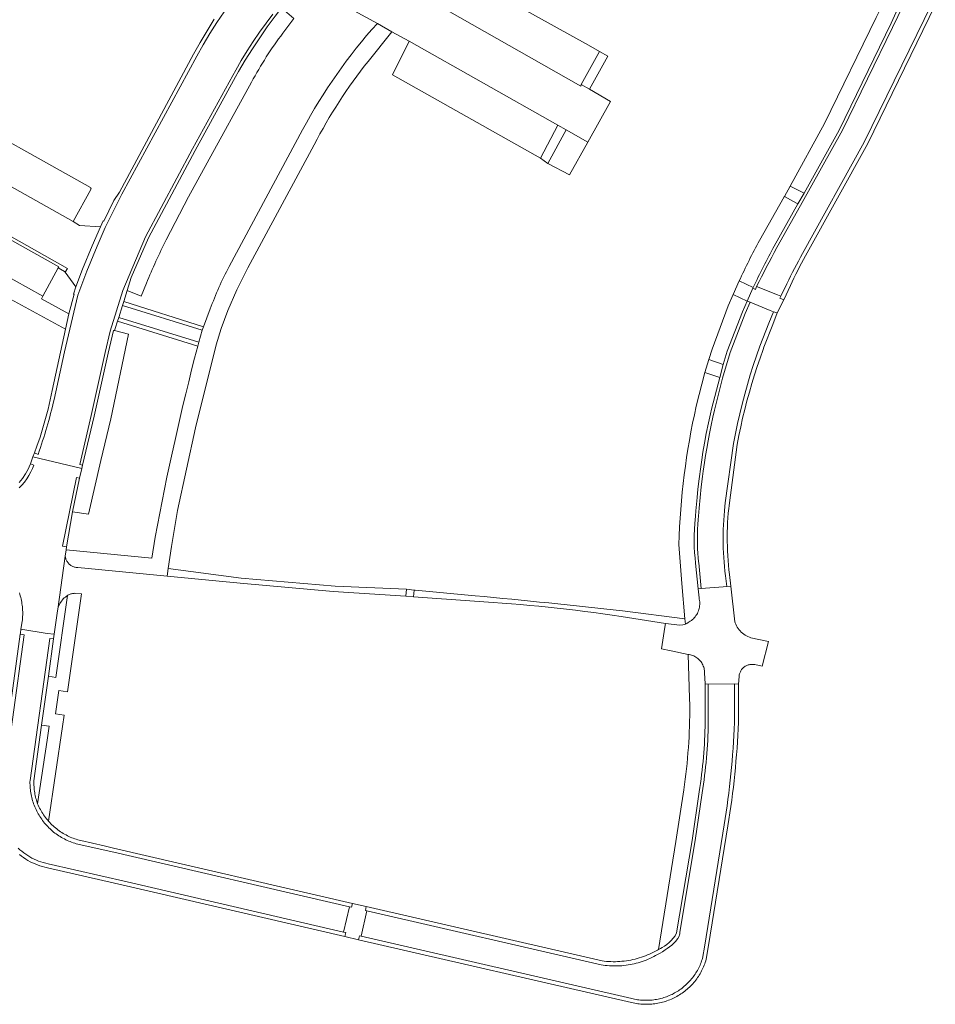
# Model space of a CAD drawing. Extents: x 152825 to 164088, y 457113 to 463005.
# Tile 342 of 364: x 162088 to 162209, y 460589 to 460719. Entities that reach past the tile are written whole.
import ezdxf

# ---------------------------------------------------------------- set-up
doc = ezdxf.new("R2010")
doc.units = 0
doc.header["$LTSCALE"] = 0.5
for name, color, linetype, lineweight in [('B-PV-VH-HALFVERHARDING_GRASBETONSTEEN-GV', 251, 'CONTINUOUS', 18), ('B-PV-VH-ONVERHARD-GV', 251, 'CONTINUOUS', 18), ('B-PV-VH-ONVERHARD_ZAND-GV', 251, 'CONTINUOUS', 18), ('B-PV-VH-OPENVERHARDING_BETONSTRAATSTEEN-GV', 251, 'CONTINUOUS', 18), ('B-PV-VH-OPENVERHARDING_STRAATBAKSTEEN-GV', 251, 'CONTINUOUS', 18)]:
    doc.layers.add(name, color=color, linetype=linetype, lineweight=lineweight)

msp = doc.modelspace()

# ---------------------------------------------------------------- linework, layer by layer
at = {"layer": 'B-PV-VH-HALFVERHARDING_GRASBETONSTEEN-GV', "flags": 128}
for points in [[(162101.433, 460681.23), (162112.009, 460677.958), (162112.183, 460678.395), (162101.589, 460681.759)], [(162100.753, 460679.135), (162111.401, 460675.824), (162111.548, 460676.363), (162100.94, 460679.663)]]:
    msp.add_lwpolyline(points, close=True, dxfattribs=at)
at = {"layer": 'B-PV-VH-ONVERHARD-GV', "flags": 128}
for points in [[(162163.312, 460709.916), (162165.773, 460714.276), (162164.677, 460714.908), (162162.23, 460710.536)], [(162156.842, 460700.778), (162157.822, 460700.08), (162160.228, 460704.528), (162159.137, 460705.157)], [(162091.603, 460632.078), (162092.608, 460631.927), (162094.158, 460642.785), (162094.004, 460642.683), (162093.857, 460642.571), (162093.717, 460642.45), (162093.585, 460642.321), (162093.461, 460642.184), (162093.346, 460642.039), (162093.241, 460641.888), (162093.145, 460641.73), (162093.059, 460641.566), (162092.984, 460641.397), (162092.919, 460641.224), (162092.869, 460641.048), (162092.848, 460640.971), (162092.813, 460640.727), (162092.387, 460637.669), (162092.291, 460637.035)], [(162089.699, 460618.215), (162089.694, 460618.016), (162089.693, 460617.818), (162089.698, 460617.62), (162089.707, 460617.422), (162089.722, 460617.224), (162089.741, 460617.027), (162089.766, 460616.83), (162089.795, 460616.634), (162089.829, 460616.439), (162089.868, 460616.244), (162089.912, 460616.051), (162089.961, 460615.859), (162090.015, 460615.668), (162090.073, 460615.479), (162090.137, 460615.291), (162090.182, 460615.163), (162091.429, 460623.615), (162091.699, 460625.45), (162090.714, 460625.58)]]:
    msp.add_lwpolyline(points, close=True, dxfattribs=at)
at = {"layer": 'B-PV-VH-ONVERHARD_ZAND-GV', "flags": 128}
msp.add_lwpolyline([(162139.077, 460643.613), (162129.599, 460643.998), (162117.177, 460645.095), (162107.484, 460646.349), (162107.354, 460645.334), (162117.011, 460644.436), (162129.334, 460643.328), (162138.967, 460642.702)], close=True, dxfattribs=at)
for points in [[(162148.171, 460642.743), (162140.24, 460643.482), (162140.092, 460643.496), (162140.013, 460642.614), (162148.108, 460642.022)], [(162167.532, 460640.005), (162173.41, 460639.086), (162175.307, 460638.852), (162175.726, 460638.872), (162176.054, 460638.971)], [(162176.054, 460638.971), (162175.993, 460639.695), (162167.69, 460640.742)]]:
    msp.add_lwpolyline(points, dxfattribs=at)
at = {"layer": 'B-PV-VH-ONVERHARD_ZAND-GV'}
for points in [[(162167.69, 460640.742, 0.0046604), (162148.171, 460642.743)], [(162148.108, 460642.022, -0.0218794), (162167.532, 460640.005)]]:
    msp.add_lwpolyline(points, format="xyb", dxfattribs=at)
at = {"layer": 'B-PV-VH-OPENVERHARDING_BETONSTRAATSTEEN-GV', "flags": 128}
for points in [[(162208.7, 460721.254), (162199.736, 460702.895), (162191.579, 460688.111)], [(162191.984, 460687.809), (162200.239, 460702.733), (162209.172, 460721.061)], [(162203.48, 460718.085), (162204.923, 460721.024)], [(162092.367, 460668.752), (162093.742, 460675.089), (162095.521, 460682.6), (162096.681, 460685.782), (162098.086, 460689.09), (162099.137, 460691.561), (162099.775, 460692.914), (162101.353, 460695.977), (162111.293, 460714.308), (162112.137, 460715.811), (162113.02, 460717.293), (162113.939, 460718.752), (162114.894, 460720.187)], [(162121.377, 460719.882), (162120.476, 460718.691), (162119.606, 460717.478), (162118.767, 460716.243), (162117.959, 460714.988), (162117.182, 460713.713), (162116.438, 460712.418), (162116.067, 460711.743), (162110.722, 460702.028), (162104.483, 460690.346), (162101.476, 460683.203), (162099.793, 460677.821), (162099.122, 460675.014), (162097.28, 460666.647), (162095.771, 460660.166), (162096.143, 460660.079), (162097.66, 460666.544), (162099.534, 460674.925), (162100.228, 460677.931), (162100.353, 460677.902), (162100.448, 460678.19), (162100.753, 460679.135), (162100.94, 460679.663), (162101.433, 460681.23), (162101.589, 460681.759), (162102.067, 460683.237), (162102.575, 460684.947), (162104.888, 460690.192), (162111.047, 460701.804), (162116.407, 460711.551), (162116.805, 460712.252), (162117.704, 460713.772), (162118.641, 460715.269), (162119.615, 460716.742), (162120.626, 460718.191), (162121.673, 460719.613)], [(162203.996, 460720.143), (162203.319, 460718.672), (162196.413, 460704.502), (162191.794, 460696.113), (162190.947, 460694.723), (162187.824, 460689.116)], [(162113.595, 460719.186), (162112.639, 460717.665), (162111.722, 460716.12), (162110.844, 460714.553), (162101.021, 460696.273), (162100.27, 460695.136), (162098.968, 460692.414), (162098.874, 460692.449), (162098.518, 460691.652), (162097.426, 460689.141), (162096.129, 460686.067), (162095.251, 460683.703), (162094.932, 460682.754), (162095.015, 460682.726), (162094.319, 460680.112), (162093.868, 460678.105)], [(162188.166, 460688.915), (162191.311, 460694.477), (162196.872, 460704.482), (162203.48, 460718.085)], [(162185.051, 460683.628), (162184.986, 460683.53), (162185.35, 460683.361), (162185.488, 460683.755)], [(162189.499, 460684.124), (162188.695, 460682.468), (162188.546, 460682.191), (162189.097, 460681.987), (162189.962, 460683.882)], [(162093.868, 460678.105), (162092.118, 460669.98), (162091.853, 460668.725), (162091.559, 460667.477), (162091.235, 460666.236), (162090.882, 460665.003), (162090.499, 460663.778), (162090.088, 460662.564), (162089.767, 460661.684), (162090.239, 460661.491)], [(162087.747, 460657.035), (162088.108, 460657.419), (162088.443, 460657.826), (162088.753, 460658.252), (162089.035, 460658.697), (162089.289, 460659.159), (162089.513, 460659.636), (162089.685, 460660.068), (162089.216, 460660.259), (162089.179, 460660.165), (162088.906, 460659.514), (162088.575, 460658.89), (162088.19, 460658.298), (162087.752, 460657.744)], [(162085.294, 460615.132), (162088.398, 460637.553), (162087.879, 460637.66), (162084.788, 460615.185)], [(162179.083, 460625.905), (162179.078, 460631.033), (162178.678, 460631.045), (162178.665, 460625.963)], [(162182.548, 460625.918), (162182.537, 460631.045), (162179.078, 460631.033), (162179.083, 460625.905)], [(162183.072, 460625.957), (162183.073, 460631.013), (162182.537, 460631.045), (162182.548, 460625.918)], [(162133.748, 460601.548), (162133.628, 460601.029), (162133.824, 460600.983), (162164.869, 460593.817), (162165.142, 460593.774), (162165.416, 460593.737), (162165.691, 460593.707), (162165.966, 460593.683), (162166.242, 460593.667), (162166.519, 460593.658), (162166.795, 460593.656), (162167.072, 460593.66), (162167.348, 460593.672), (162167.624, 460593.69), (162167.9, 460593.716), (162168.174, 460593.748), (162168.448, 460593.788), (162168.721, 460593.834), (162168.992, 460593.887), (162169.262, 460593.946), (162169.53, 460594.013), (162169.797, 460594.086), (162170.062, 460594.166), (162170.325, 460594.253), (162170.585, 460594.346), (162170.843, 460594.446), (162171.098, 460594.552), (162171.351, 460594.664), (162171.601, 460594.783), (162171.847, 460594.908), (162172.091, 460595.039), (162172.331, 460595.176), (162172.684, 460595.37), (162173, 460595.551), (162173.356, 460595.777), (162173.644, 460595.982), (162173.959, 460596.211), (162174.261, 460596.43), (162174.49, 460596.637), (162174.755, 460596.909), (162175.06, 460597.287), (162175.203, 460597.616), (162175.257, 460597.777), (162175.292, 460597.93), (162175.327, 460598.144), (162177.327, 460610.276), (162178.265, 460616.6)], [(162177.882, 460616.725), (162176.926, 460610.294), (162174.849, 460598.055), (162174.678, 460597.652), (162174.418, 460597.322), (162174.166, 460597.043), (162173.873, 460596.761), (162173.58, 460596.514), (162173.269, 460596.296), (162172.955, 460596.095), (162172.727, 460595.967), (162172.489, 460595.836), (162172.35, 460595.755), (162172.094, 460595.613), (162171.834, 460595.477), (162171.571, 460595.349), (162171.305, 460595.226), (162171.036, 460595.111), (162170.764, 460595.002), (162170.49, 460594.9), (162170.213, 460594.805), (162169.933, 460594.717), (162169.652, 460594.636), (162169.368, 460594.562), (162169.083, 460594.496), (162168.796, 460594.436), (162168.508, 460594.384), (162168.219, 460594.339), (162167.928, 460594.301), (162167.637, 460594.271), (162167.345, 460594.248), (162167.052, 460594.232), (162166.76, 460594.224), (162166.467, 460594.223), (162166.174, 460594.229), (162165.881, 460594.243), (162165.589, 460594.264), (162165.298, 460594.292), (162165.007, 460594.328), (162133.748, 460601.548)], [(162178.265, 460616.6), (162177.327, 460610.276), (162175.327, 460598.144), (162175.292, 460597.93), (162175.257, 460597.777), (162175.203, 460597.616), (162175.06, 460597.287), (162174.755, 460596.909), (162174.49, 460596.637), (162174.261, 460596.43), (162173.959, 460596.211), (162173.644, 460595.982), (162173.356, 460595.777), (162173, 460595.551), (162172.684, 460595.37), (162172.331, 460595.176), (162172.091, 460595.039), (162171.847, 460594.908), (162171.601, 460594.783), (162171.351, 460594.664), (162171.098, 460594.552), (162170.843, 460594.446), (162170.585, 460594.346), (162170.325, 460594.253), (162170.062, 460594.166), (162169.797, 460594.086), (162169.53, 460594.013), (162169.262, 460593.946), (162168.992, 460593.887), (162168.721, 460593.834), (162168.448, 460593.788), (162168.174, 460593.748), (162167.9, 460593.716), (162167.624, 460593.69), (162167.348, 460593.672), (162167.072, 460593.66), (162166.795, 460593.656), (162166.519, 460593.658), (162166.242, 460593.667), (162165.966, 460593.683), (162165.691, 460593.707), (162165.416, 460593.737), (162165.142, 460593.774), (162164.869, 460593.817), (162133.824, 460600.983)], [(162181.195, 460612.374), (162178.615, 460596.395), (162178.308, 460594.658), (162178.26, 460594.502), (162178.197, 460594.316), (162178.131, 460594.132), (162178.059, 460593.95), (162177.983, 460593.77), (162177.902, 460593.591), (162177.817, 460593.415), (162177.728, 460593.241), (162177.634, 460593.069), (162177.536, 460592.9), (162177.434, 460592.733), (162177.327, 460592.569), (162177.217, 460592.408), (162177.102, 460592.249), (162176.983, 460592.093), (162176.861, 460591.941), (162176.735, 460591.791), (162176.605, 460591.645), (162176.471, 460591.502), (162176.334, 460591.362), (162176.194, 460591.226), (162176.05, 460591.094), (162175.903, 460590.965), (162175.752, 460590.839), (162175.599, 460590.718), (162175.442, 460590.601), (162175.283, 460590.487), (162175.12, 460590.378), (162174.955, 460590.273), (162174.788, 460590.171), (162174.618, 460590.074), (162174.446, 460589.982), (162174.271, 460589.894), (162174.094, 460589.81), (162173.915, 460589.731), (162173.734, 460589.656), (162173.552, 460589.585), (162173.367, 460589.52), (162173.181, 460589.459), (162172.994, 460589.403), (162172.805, 460589.351), (162172.615, 460589.304), (162172.424, 460589.262), (162172.232, 460589.225), (162172.039, 460589.193), (162171.845, 460589.165), (162171.651, 460589.142), (162171.456, 460589.125), (162171.261, 460589.112), (162171.065, 460589.104), (162170.87, 460589.101), (162170.674, 460589.103), (162170.478, 460589.11), (162170.283, 460589.122), (162170.088, 460589.138), (162169.894, 460589.16), (162169.7, 460589.186), (162169.506, 460589.217), (162169.314, 460589.254), (162169.123, 460589.295), (162168.933, 460589.34), (162133.068, 460597.602), (162132.855, 460597.66), (162132.735, 460597.139)], [(162132.735, 460597.139), (162168.919, 460588.813), (162169.12, 460588.766), (162169.323, 460588.724), (162169.526, 460588.687), (162169.731, 460588.655), (162169.936, 460588.628), (162170.142, 460588.606), (162170.348, 460588.59), (162170.555, 460588.579), (162170.762, 460588.573), (162170.969, 460588.572), (162171.175, 460588.576), (162171.382, 460588.586), (162171.588, 460588.6), (162171.794, 460588.62), (162172, 460588.646), (162172.205, 460588.676), (162172.408, 460588.711), (162172.611, 460588.752), (162172.813, 460588.797), (162173.014, 460588.848), (162173.213, 460588.904), (162173.411, 460588.964), (162173.607, 460589.03), (162173.802, 460589.1), (162173.994, 460589.176), (162174.185, 460589.256), (162174.374, 460589.341), (162174.56, 460589.431), (162174.744, 460589.525), (162174.926, 460589.624), (162175.105, 460589.727), (162175.282, 460589.835), (162175.456, 460589.948), (162175.627, 460590.064), (162175.794, 460590.185), (162175.959, 460590.31), (162176.121, 460590.44), (162176.279, 460590.573), (162176.434, 460590.71), (162176.586, 460590.851), (162176.733, 460590.996), (162176.878, 460591.144), (162177.018, 460591.296), (162177.154, 460591.452), (162177.287, 460591.611), (162177.415, 460591.773), (162177.54, 460591.938), (162177.66, 460592.107), (162177.776, 460592.278), (162177.888, 460592.452), (162177.995, 460592.629), (162178.097, 460592.809), (162178.196, 460592.991), (162178.289, 460593.176), (162178.378, 460593.363), (162178.462, 460593.552), (162178.542, 460593.743), (162178.616, 460593.936), (162178.686, 460594.131), (162178.75, 460594.327), (162178.815, 460594.543), (162179.125, 460596.377), (162181.672, 460612.246)], [(162133.824, 460600.983), (162133.068, 460597.602), (162168.933, 460589.34), (162169.123, 460589.295), (162169.314, 460589.254), (162169.506, 460589.217), (162169.7, 460589.186), (162169.894, 460589.16), (162170.088, 460589.138), (162170.283, 460589.122), (162170.478, 460589.11), (162170.674, 460589.103), (162170.87, 460589.101), (162171.065, 460589.104), (162171.261, 460589.112), (162171.456, 460589.125), (162171.651, 460589.142), (162171.845, 460589.165), (162172.039, 460589.193), (162172.232, 460589.225), (162172.424, 460589.262), (162172.615, 460589.304), (162172.805, 460589.351), (162172.994, 460589.403), (162173.181, 460589.459), (162173.367, 460589.52), (162173.552, 460589.585), (162173.734, 460589.656), (162173.915, 460589.731), (162174.094, 460589.81), (162174.271, 460589.894), (162174.446, 460589.982), (162174.618, 460590.074), (162174.788, 460590.171), (162174.955, 460590.273), (162175.12, 460590.378), (162175.283, 460590.487), (162175.442, 460590.601), (162175.599, 460590.718), (162175.752, 460590.839), (162175.903, 460590.965), (162176.05, 460591.094), (162176.194, 460591.226), (162176.334, 460591.362), (162176.471, 460591.502), (162176.605, 460591.645), (162176.735, 460591.791), (162176.861, 460591.941), (162176.983, 460592.093), (162177.102, 460592.249), (162177.217, 460592.408), (162177.327, 460592.569), (162177.434, 460592.733), (162177.536, 460592.9), (162177.634, 460593.069), (162177.728, 460593.241), (162177.817, 460593.415), (162177.902, 460593.591), (162177.983, 460593.77), (162178.059, 460593.95), (162178.131, 460594.132), (162178.197, 460594.316), (162178.26, 460594.502), (162178.308, 460594.658), (162178.615, 460596.395), (162181.195, 460612.374)], [(162087.768, 460608.443), (162088.039, 460608.228), (162088.319, 460608.024), (162088.607, 460607.832), (162088.903, 460607.652), (162089.206, 460607.485), (162089.516, 460607.33), (162089.833, 460607.189), (162090.154, 460607.061), (162090.481, 460606.946), (162090.813, 460606.846), (162091.148, 460606.759), (162091.487, 460606.687), (162101.937, 460604.297), (162130.89, 460597.557), (162131.013, 460598.072), (162130.741, 460598.136), (162102.042, 460604.8), (162091.566, 460607.208), (162091.248, 460607.276), (162090.934, 460607.358), (162090.624, 460607.452), (162090.317, 460607.56), (162090.016, 460607.68), (162089.72, 460607.813), (162089.429, 460607.958), (162089.145, 460608.115), (162088.868, 460608.284), (162088.598, 460608.464), (162088.336, 460608.656), (162088.082, 460608.858), (162087.837, 460609.071), (162087.601, 460609.293)]]:
    msp.add_lwpolyline(points, dxfattribs=at)
for points in [[(162092.924, 460686.237), (162093.758, 460685.74), (162093.831, 460685.64), (162094.137, 460686.146), (162078.222, 460695.093), (162070.24, 460699.564), (162070.001, 460699.216), (162071.203, 460698.575), (162077.972, 460694.752), (162092.984, 460686.348)], [(162178.15, 460643.687), (162177.811, 460647.105), (162177.796, 460647.247), (162177.742, 460647.8), (162177.7, 460648.353), (162177.662, 460649.028), (162177.638, 460649.813), (162177.634, 460650.244), (162177.637, 460650.73), (162177.645, 460651.115), (162177.662, 460651.583), (162177.694, 460652.178), (162177.744, 460652.842), (162177.786, 460653.278), (162177.87, 460654.339), (162178.002, 460655.754), (162178.156, 460657.186), (162178.328, 460658.571), (162178.42, 460659.254), (162178.586, 460660.398), (162178.731, 460661.323), (162178.885, 460662.251), (162179.072, 460663.302), (162179.254, 460664.263), (162179.474, 460665.36), (162179.697, 460666.405), (162179.906, 460667.339), (162180.975, 460671.593), (162181.979, 460674.995), (162183.972, 460680.176), (162184.611, 460681.658), (162184.225, 460681.826), (162183.632, 460680.375), (162181.599, 460675.159), (162181.069, 460673.407), (162180.594, 460671.679), (162179.493, 460667.469), (162179.356, 460666.86), (162179.103, 460665.684), (162178.814, 460664.238), (162178.58, 460662.968), (162178.378, 460661.786), (162178.215, 460660.755), (162178.082, 460659.855), (162177.869, 460658.263), (162177.705, 460656.868), (162177.589, 460655.752), (162177.435, 460654.005), (162177.383, 460653.315), (162177.287, 460652.345), (162177.235, 460651.554), (162177.208, 460650.742), (162177.206, 460649.927), (162177.224, 460649.244), (162177.269, 460648.43), (162177.322, 460647.793), (162177.403, 460647.052), (162177.734, 460643.674)], [(162187.744, 460680.41), (162187.122, 460678.895), (162185.921, 460675.848), (162185.471, 460674.563), (162185.051, 460673.296), (162184.65, 460672.022), (162184.27, 460670.742), (162183.909, 460669.456), (162183.569, 460668.165), (162183.249, 460666.869), (162182.95, 460665.567), (162182.671, 460664.262), (162182.413, 460662.952), (162181.332, 460655.046), (162181.28, 460654.596), (162181.217, 460653.984), (162181.164, 460653.37), (162181.121, 460652.756), (162181.087, 460652.141), (162181.063, 460651.525), (162181.048, 460650.909), (162181.043, 460650.294), (162181.048, 460649.678), (162181.063, 460649.062), (162181.087, 460648.446), (162181.121, 460647.831), (162181.165, 460647.217), (162181.218, 460646.603), (162181.281, 460645.991), (162181.353, 460645.379), (162181.544, 460643.969), (162182.053, 460644.03), (162181.88, 460645.56), (162181.809, 460646.184), (162181.749, 460646.808), (162181.698, 460647.434), (162181.658, 460648.06), (162181.627, 460648.686), (162181.606, 460649.313), (162181.594, 460649.941), (162181.593, 460650.568), (162181.601, 460651.195), (162181.62, 460651.822), (162181.648, 460652.449), (162181.686, 460653.076), (162181.734, 460653.701), (162181.791, 460654.326), (162181.829, 460654.674), (162181.871, 460655.052), (162182.917, 460662.811), (162183.139, 460663.977), (162183.379, 460665.139), (162183.637, 460666.297), (162183.914, 460667.451), (162184.208, 460668.601), (162184.521, 460669.746), (162184.851, 460670.885), (162185.2, 460672.02), (162185.566, 460673.149), (162185.95, 460674.271), (162186.351, 460675.388), (162186.461, 460675.686), (162187.625, 460678.732), (162188.228, 460680.239)], [(162094.002, 460649.219), (162094.793, 460653.886), (162095.724, 460658.328), (162095.347, 460658.405), (162093.497, 460649.317)], [(162100.252, 460609.282), (162098.996, 460609.57), (162095.902, 460610.279), (162095.698, 460610.331), (162095.496, 460610.388), (162095.295, 460610.45), (162095.096, 460610.517), (162094.899, 460610.589), (162094.703, 460610.667), (162094.51, 460610.749), (162094.318, 460610.835), (162094.129, 460610.927), (162093.942, 460611.023), (162093.758, 460611.125), (162093.576, 460611.23), (162093.397, 460611.34), (162093.221, 460611.455), (162093.048, 460611.574), (162092.878, 460611.697), (162092.71, 460611.825), (162092.547, 460611.957), (162092.386, 460612.093), (162092.229, 460612.232), (162092.076, 460612.376), (162091.926, 460612.524), (162091.78, 460612.675), (162091.69, 460612.773), (162091.617, 460612.853), (162091.481, 460613.012), (162091.349, 460613.175), (162091.221, 460613.341), (162091.098, 460613.51), (162090.978, 460613.682), (162090.863, 460613.857), (162090.753, 460614.035), (162090.647, 460614.215), (162090.545, 460614.398), (162090.448, 460614.584), (162090.356, 460614.772), (162090.269, 460614.962), (162090.224, 460615.065), (162090.182, 460615.163), (162090.137, 460615.291), (162090.073, 460615.479), (162090.015, 460615.668), (162089.961, 460615.859), (162089.912, 460616.051), (162089.868, 460616.244), (162089.829, 460616.439), (162089.795, 460616.634), (162089.766, 460616.83), (162089.741, 460617.027), (162089.722, 460617.224), (162089.707, 460617.422), (162089.698, 460617.62), (162089.693, 460617.818), (162089.694, 460618.016), (162089.699, 460618.215), (162090.714, 460625.58), (162091.603, 460632.078), (162092.291, 460637.035), (162091.797, 460637.084), (162089.173, 460618.256), (162089.169, 460618.08), (162089.169, 460617.868), (162089.175, 460617.657), (162089.185, 460617.445), (162089.201, 460617.234), (162089.223, 460617.023), (162089.249, 460616.813), (162089.281, 460616.604), (162089.318, 460616.396), (162089.36, 460616.188), (162089.408, 460615.982), (162089.46, 460615.777), (162089.518, 460615.573), (162089.581, 460615.371), (162089.649, 460615.17), (162089.722, 460614.971), (162089.8, 460614.775), (162089.883, 460614.58), (162089.971, 460614.387), (162090.063, 460614.197), (162090.16, 460614.009), (162090.263, 460613.823), (162090.369, 460613.64), (162090.48, 460613.46), (162090.596, 460613.283), (162090.716, 460613.108), (162090.841, 460612.937), (162090.969, 460612.769), (162091.102, 460612.604), (162091.239, 460612.443), (162091.38, 460612.285), (162091.525, 460612.13), (162091.674, 460611.98), (162091.827, 460611.833), (162091.983, 460611.69), (162092.142, 460611.551), (162092.306, 460611.416), (162092.472, 460611.285), (162092.642, 460611.158), (162092.815, 460611.036), (162092.99, 460610.918), (162093.169, 460610.805), (162093.351, 460610.696), (162093.535, 460610.592), (162093.722, 460610.492), (162093.911, 460610.397), (162094.103, 460610.307), (162094.297, 460610.222), (162094.492, 460610.141), (162094.69, 460610.066), (162094.89, 460609.995), (162095.091, 460609.93), (162095.294, 460609.869), (162095.499, 460609.814), (162095.704, 460609.764), (162100.267, 460608.745), (162131.523, 460601.512), (162131.791, 460601.45), (162131.907, 460601.952)], [(162130.741, 460598.136), (162131.013, 460598.072), (162130.89, 460597.557), (162132.735, 460597.139), (162132.855, 460597.66), (162133.068, 460597.602), (162133.824, 460600.983), (162133.628, 460601.029), (162133.748, 460601.548), (162131.907, 460601.952), (162131.791, 460601.45), (162131.523, 460601.512)]]:
    msp.add_lwpolyline(points, close=True, dxfattribs=at)
at = {"layer": 'B-PV-VH-OPENVERHARDING_BETONSTRAATSTEEN-GV'}
for points in [[(162187.824, 460689.116, 0.0168733), (162185.051, 460683.628)], [(162185.488, 460683.755, -0.0047735), (162188.166, 460688.915)], [(162191.579, 460688.111, 0.0209839), (162189.499, 460684.124)], [(162189.962, 460683.882, -0.0189369), (162191.984, 460687.809)], [(162090.239, 460661.491, 0.0258881), (162092.367, 460668.752)], [(162178.665, 460625.963, -0.0356148), (162177.882, 460616.725)], [(162179.083, 460625.905, -0.0345928), (162178.265, 460616.6)], [(162178.265, 460616.6, 0.0345928), (162179.083, 460625.905)], [(162181.195, 460612.374, 0.0293144), (162182.548, 460625.918)], [(162182.548, 460625.918, -0.0293144), (162181.195, 460612.374)], [(162181.672, 460612.246, 0.0319325), (162183.072, 460625.957)]]:
    msp.add_lwpolyline(points, format="xyb", dxfattribs=at)
at = {"layer": 'B-PV-VH-OPENVERHARDING_STRAATBAKSTEEN-GV', "flags": 128}
for points in [[(162166.137, 460708.291), (162163.312, 460709.916), (162162.23, 460710.536), (162162.167, 460710.295), (162144.519, 460720.336), (162144.6, 460720.46), (162141.706, 460722.095), (162139.64, 460723.238), (162131.782, 460727.707), (162130.6, 460729.338), (162124.882, 460723.484), (162124.679, 460722.953), (162124.281, 460722.532), (162127.506, 460722.886), (162135.214, 460718.647), (162137.142, 460717.52), (162139.44, 460716.263), (162159.137, 460705.157), (162160.228, 460704.528), (162163.096, 460702.876)], [(162162.23, 460710.536), (162164.677, 460714.908), (162163.204, 460715.759), (162147.069, 460724.703), (162144.6, 460720.46), (162144.519, 460720.336), (162162.167, 460710.295)], [(162202.156, 460721.083), (162201.353, 460719.407), (162194.492, 460705.351), (162189.93, 460697.044), (162191.794, 460696.113), (162196.413, 460704.502), (162203.319, 460718.672), (162203.996, 460720.143)], [(162139.44, 460716.263), (162137.219, 460711.806), (162156.842, 460700.778), (162159.137, 460705.157)], [(162075.067, 460703.507), (162094.884, 460692.355), (162097.214, 460696.614), (162097.252, 460696.684), (162097.259, 460696.753), (162097.238, 460696.807), (162097.194, 460696.86), (162077.764, 460707.747)], [(162093.831, 460685.64), (162095.251, 460683.703), (162096.129, 460686.067), (162097.426, 460689.141), (162098.518, 460691.652), (162095.723, 460691.854), (162094.884, 460692.355), (162075.067, 460703.507), (162073.507, 460704.318), (162070.24, 460699.564), (162078.222, 460695.093), (162094.137, 460686.146)], [(162160.228, 460704.528), (162157.822, 460700.08), (162160.664, 460698.544), (162163.096, 460702.876)], [(162082.779, 460684.256), (162085.604, 460682.624), (162093.868, 460678.105), (162094.319, 460680.112), (162090.71, 460682.13), (162090.856, 460682.476), (162087.053, 460684.586), (162069.169, 460694.773), (162071.203, 460698.575), (162070.001, 460699.216), (162067.991, 460696.291), (162066.431, 460693.462), (162068.778, 460692.148), (162072.145, 460690.41), (162074.642, 460688.965), (162074.669, 460688.949), (162077.27, 460687.444), (162080.032, 460685.846)], [(162090.856, 460682.476), (162092.924, 460686.237), (162092.984, 460686.348), (162077.972, 460694.752), (162071.203, 460698.575), (162069.169, 460694.773), (162087.053, 460684.586)], [(162191.794, 460696.113), (162189.93, 460697.044), (162189.173, 460695.695), (162190.771, 460694.81), (162190.947, 460694.723)], [(162185.051, 460683.628), (162183.175, 460684.494), (162182.369, 460682.67), (162184.225, 460681.826), (162184.986, 460683.53)], [(162185.488, 460683.755), (162185.35, 460683.361), (162184.986, 460683.53), (162184.225, 460681.826), (162184.611, 460681.658), (162187.283, 460680.567), (162187.744, 460680.41), (162188.228, 460680.239), (162189.097, 460681.987), (162188.546, 460682.191), (162188.695, 460682.468), (162188.268, 460682.649)], [(162182.369, 460682.67), (162181.736, 460681.183), (162179.577, 460675.461), (162179.16, 460674.07), (162181.069, 460673.407), (162181.599, 460675.159), (162183.632, 460680.375), (162184.225, 460681.826)], [(162100.94, 460679.663), (162111.548, 460676.363), (162112.009, 460677.958), (162101.433, 460681.23)], [(162184.611, 460681.658), (162183.972, 460680.176), (162181.979, 460674.995), (162180.975, 460671.593), (162179.906, 460667.339), (162179.697, 460666.405), (162179.474, 460665.36), (162179.254, 460664.263), (162179.072, 460663.302), (162178.885, 460662.251), (162178.731, 460661.323), (162178.586, 460660.398), (162178.42, 460659.254), (162178.328, 460658.571), (162178.156, 460657.186), (162178.002, 460655.754), (162177.87, 460654.339), (162177.786, 460653.278), (162177.744, 460652.842), (162177.694, 460652.178), (162177.662, 460651.583), (162177.645, 460651.115), (162177.637, 460650.73), (162177.634, 460650.244), (162177.638, 460649.813), (162177.662, 460649.028), (162177.7, 460648.353), (162177.742, 460647.8), (162177.796, 460647.247), (162177.811, 460647.105), (162178.15, 460643.687), (162181.037, 460643.928), (162181.544, 460643.969), (162181.353, 460645.379), (162181.281, 460645.991), (162181.218, 460646.603), (162181.165, 460647.217), (162181.121, 460647.831), (162181.087, 460648.446), (162181.063, 460649.062), (162181.048, 460649.678), (162181.043, 460650.294), (162181.048, 460650.909), (162181.063, 460651.525), (162181.087, 460652.141), (162181.121, 460652.756), (162181.164, 460653.37), (162181.217, 460653.984), (162181.28, 460654.596), (162181.332, 460655.046), (162182.413, 460662.952), (162182.671, 460664.262), (162182.95, 460665.567), (162183.249, 460666.869), (162183.569, 460668.165), (162183.909, 460669.456), (162184.27, 460670.742), (162184.65, 460672.022), (162185.051, 460673.296), (162185.471, 460674.563), (162185.921, 460675.848), (162187.122, 460678.895), (162187.744, 460680.41), (162187.283, 460680.567)], [(162094.793, 460653.886), (162096.903, 460653.545), (162098.55, 460660.688), (162099.899, 460666.196), (162102.229, 460677.412), (162100.353, 460677.902), (162100.228, 460677.931), (162099.534, 460674.925), (162097.66, 460666.544), (162096.143, 460660.079), (162096.04, 460659.627), (162095.724, 460658.328)], [(162179.16, 460674.07), (162178.619, 460672.352), (162180.594, 460671.679), (162181.069, 460673.407)], [(162179.078, 460631.033), (162182.537, 460631.045), (162183.073, 460631.013), (162183.159, 460632.049), (162183.171, 460632.157), (162183.19, 460632.265), (162183.216, 460632.371), (162183.248, 460632.476), (162183.287, 460632.578), (162183.332, 460632.678), (162183.384, 460632.774), (162183.441, 460632.867), (162183.504, 460632.957), (162183.572, 460633.042), (162183.646, 460633.123), (162183.725, 460633.199), (162183.808, 460633.27), (162183.896, 460633.335), (162183.987, 460633.395), (162184.082, 460633.449), (162184.18, 460633.497), (162184.282, 460633.539), (162184.385, 460633.574), (162184.491, 460633.603), (162184.598, 460633.625), (162184.706, 460633.64), (162184.815, 460633.648), (162184.924, 460633.65), (162185.034, 460633.644), (162185.142, 460633.632), (162185.269, 460633.609), (162186.227, 460633.393), (162187.078, 460636.661), (162184.723, 460637.161), (162184.523, 460637.235), (162184.328, 460637.322), (162184.138, 460637.421), (162183.956, 460637.532), (162183.781, 460637.653), (162183.613, 460637.786), (162183.455, 460637.929), (162183.305, 460638.081), (162183.166, 460638.243), (162183.037, 460638.413), (162182.919, 460638.591), (162182.812, 460638.776), (162182.717, 460638.967), (162182.634, 460639.164), (162182.592, 460639.282), (162182.053, 460644.03), (162181.544, 460643.969), (162181.037, 460643.928), (162178.15, 460643.687), (162177.734, 460643.674), (162177.868, 460642.483), (162177.89, 460642.307), (162177.919, 460642.132), (162177.94, 460641.955), (162177.949, 460641.778), (162177.948, 460641.601), (162177.935, 460641.424), (162177.912, 460641.248), (162177.877, 460641.074), (162177.831, 460640.902), (162177.775, 460640.734), (162177.708, 460640.57), (162177.631, 460640.41), (162177.544, 460640.255), (162177.448, 460640.106), (162177.342, 460639.963), (162177.228, 460639.828), (162177.106, 460639.699), (162176.975, 460639.579), (162176.837, 460639.467), (162176.693, 460639.364), (162176.542, 460639.27), (162176.394, 460639.179), (162176.237, 460639.072), (162176.054, 460638.971), (162175.726, 460638.872), (162175.307, 460638.852), (162173.41, 460639.086), (162173.334, 460638.592), (162172.893, 460635.71), (162174.175, 460635.459), (162176.412, 460634.972), (162176.556, 460634.95), (162176.709, 460634.917), (162176.86, 460634.874), (162177.008, 460634.821), (162177.153, 460634.76), (162177.293, 460634.689), (162177.428, 460634.61), (162177.559, 460634.522), (162177.683, 460634.427), (162177.802, 460634.323), (162177.913, 460634.213), (162178.018, 460634.096), (162178.114, 460633.972), (162178.203, 460633.843), (162178.284, 460633.708), (162178.356, 460633.569), (162178.419, 460633.425), (162178.473, 460633.277), (162178.518, 460633.127), (162178.553, 460632.974), (162178.578, 460632.819), (162178.594, 460632.663), (162178.599, 460632.506), (162178.678, 460631.045)], [(162091.603, 460632.078), (162090.714, 460625.58), (162091.699, 460625.45), (162091.429, 460623.615), (162090.182, 460615.163), (162090.224, 460615.065), (162090.269, 460614.962), (162090.356, 460614.772), (162090.448, 460614.584), (162090.545, 460614.398), (162090.647, 460614.215), (162090.753, 460614.035), (162090.863, 460613.857), (162090.978, 460613.682), (162091.098, 460613.51), (162091.221, 460613.341), (162091.349, 460613.175), (162091.481, 460613.012), (162091.617, 460612.853), (162093.484, 460625.422), (162093.705, 460626.933), (162092.54, 460627.104), (162092.991, 460630.188), (162094.13, 460630.021), (162096.002, 460643.009), (162095.217, 460643.064), (162095.11, 460643.068), (162095.003, 460643.065), (162094.897, 460643.056), (162094.791, 460643.04), (162094.686, 460643.017), (162094.583, 460642.988), (162094.482, 460642.952), (162094.383, 460642.91), (162094.288, 460642.862), (162094.195, 460642.808), (162094.158, 460642.785), (162092.608, 460631.927)], [(162140.013, 460642.614), (162140.092, 460643.496), (162139.077, 460643.613), (162138.967, 460642.702)]]:
    msp.add_lwpolyline(points, close=True, dxfattribs=at)
for points in [[(162204.923, 460721.024), (162203.48, 460718.085), (162196.872, 460704.482), (162191.311, 460694.477), (162188.166, 460688.915)], [(162191.579, 460688.111), (162199.736, 460702.895), (162208.7, 460721.254)], [(162114.894, 460720.187), (162113.939, 460718.752), (162113.02, 460717.293), (162112.137, 460715.811), (162111.293, 460714.308), (162101.353, 460695.977), (162099.775, 460692.914), (162099.137, 460691.561), (162098.086, 460689.09), (162096.681, 460685.782), (162095.521, 460682.6), (162093.742, 460675.089), (162092.367, 460668.752)], [(162096.04, 460659.627), (162096.143, 460660.079), (162095.771, 460660.166), (162097.28, 460666.647), (162099.122, 460675.014), (162099.793, 460677.821), (162101.476, 460683.203), (162104.483, 460690.346), (162110.722, 460702.028), (162116.067, 460711.743), (162116.438, 460712.418), (162117.182, 460713.713), (162117.959, 460714.988), (162118.767, 460716.243), (162119.606, 460717.478), (162120.476, 460718.691), (162121.377, 460719.882)], [(162122.694, 460717.352), (162124.13, 460719.302), (162122.596, 460720.6), (162122.5, 460720.687), (162121.673, 460719.613), (162120.626, 460718.191), (162119.615, 460716.742), (162118.641, 460715.269), (162117.704, 460713.772), (162116.805, 460712.252), (162116.407, 460711.551), (162111.047, 460701.804), (162104.888, 460690.192), (162102.575, 460684.947), (162102.067, 460683.237)], [(162133.985, 460713.608), (162137.142, 460717.52), (162135.214, 460718.647)], [(162107.234, 460689.953), (162110.197, 460695.626), (162112.647, 460700.132), (162118.538, 460710.855)], [(162125.279, 460704.517), (162115.551, 460686.397)], [(162093.959, 460648.828), (162093.843, 460648.013), (162093.854, 460647.923), (162093.874, 460647.817), (162093.901, 460647.713), (162093.934, 460647.61), (162093.973, 460647.51), (162094.019, 460647.412), (162094.07, 460647.318), (162094.128, 460647.227), (162094.191, 460647.139), (162094.259, 460647.056), (162094.333, 460646.977), (162094.411, 460646.903), (162094.494, 460646.834), (162094.581, 460646.771), (162094.672, 460646.713), (162094.766, 460646.661), (162094.863, 460646.614), (162094.964, 460646.574), (162095.066, 460646.541), (162095.17, 460646.514), (162095.276, 460646.493), (162095.383, 460646.479), (162095.49, 460646.472), (162107.354, 460645.334), (162107.484, 460646.349), (162107.91, 460649.274), (162108.742, 460654.061), (162111.114, 460664.999), (162113.828, 460676.004), (162114.528, 460678.199), (162115.401, 460680.561), (162116.579, 460683.326), (162118.057, 460686.212), (162126.833, 460702.538)], [(162189.173, 460695.695), (162189.123, 460695.641), (162185.859, 460689.86)], [(162187.824, 460689.116), (162190.947, 460694.723), (162190.771, 460694.81), (162189.173, 460695.695)], [(162183.175, 460684.494), (162185.051, 460683.628)], [(162102.067, 460683.237), (162103.903, 460682.489), (162104.617, 460684.195)], [(162185.488, 460683.755), (162188.268, 460682.649), (162188.695, 460682.468), (162189.499, 460684.124)], [(162113.062, 460680.78), (162112.183, 460678.395), (162112.009, 460677.958), (162111.548, 460676.363), (162111.401, 460675.824)], [(162175.174, 460649.551), (162175.583, 460644.39), (162175.993, 460639.695), (162176.054, 460638.971), (162176.237, 460639.072), (162176.394, 460639.179), (162176.542, 460639.27), (162176.693, 460639.364), (162176.837, 460639.467), (162176.975, 460639.579), (162177.106, 460639.699), (162177.228, 460639.828), (162177.342, 460639.963), (162177.448, 460640.106), (162177.544, 460640.255), (162177.631, 460640.41), (162177.708, 460640.57), (162177.775, 460640.734), (162177.831, 460640.902), (162177.877, 460641.074), (162177.912, 460641.248), (162177.935, 460641.424), (162177.948, 460641.601), (162177.949, 460641.778), (162177.94, 460641.955), (162177.919, 460642.132), (162177.89, 460642.307), (162177.868, 460642.483), (162177.734, 460643.674), (162177.403, 460647.052), (162177.322, 460647.793), (162177.269, 460648.43), (162177.224, 460649.244), (162177.206, 460649.927), (162177.208, 460650.742), (162177.235, 460651.554), (162177.287, 460652.345), (162177.383, 460653.315), (162177.435, 460654.005), (162177.589, 460655.752), (162177.705, 460656.868), (162177.869, 460658.263), (162178.082, 460659.855), (162178.215, 460660.755), (162178.378, 460661.786), (162178.58, 460662.968), (162178.814, 460664.238), (162179.103, 460665.684), (162179.356, 460666.86), (162179.493, 460667.469), (162180.594, 460671.679)], [(162180.594, 460671.679), (162178.619, 460672.352), (162177.488, 460667.875)], [(162087.757, 460643.148), (162087.822, 460642.945), (162087.883, 460642.74), (162087.938, 460642.534), (162087.989, 460642.326), (162088.034, 460642.117), (162088.073, 460641.907), (162088.108, 460641.696), (162088.137, 460641.484), (162088.161, 460641.272), (162088.179, 460641.059), (162088.192, 460640.845), (162088.2, 460640.632), (162088.202, 460640.418), (162088.199, 460640.204), (162088.191, 460639.991), (162088.177, 460639.778), (162088.158, 460639.565), (162088.134, 460639.352), (162087.965, 460638.308), (162091.445, 460637.751), (162092.387, 460637.669), (162092.813, 460640.727), (162092.848, 460640.971), (162093.843, 460648.013), (162093.959, 460648.828), (162094.002, 460649.219), (162093.497, 460649.317), (162095.347, 460658.405), (162095.724, 460658.328), (162096.04, 460659.627), (162089.566, 460661.149), (162089.216, 460660.259), (162089.685, 460660.068), (162089.513, 460659.636), (162089.289, 460659.159), (162089.035, 460658.697), (162088.753, 460658.252), (162088.443, 460657.826), (162088.108, 460657.419), (162087.747, 460657.035)], [(162090.239, 460661.491), (162089.767, 460661.684), (162089.566, 460661.149), (162096.04, 460659.627)], [(162105.764, 460650.513), (162105.322, 460647.745), (162093.959, 460648.828)], [(162087.601, 460609.293), (162087.837, 460609.071), (162088.082, 460608.858), (162088.336, 460608.656), (162088.598, 460608.464), (162088.868, 460608.284), (162089.145, 460608.115), (162089.429, 460607.958), (162089.72, 460607.813), (162090.016, 460607.68), (162090.317, 460607.56), (162090.624, 460607.452), (162090.934, 460607.358), (162091.248, 460607.276), (162091.566, 460607.208), (162102.042, 460604.8), (162130.741, 460598.136), (162131.523, 460601.512), (162100.267, 460608.745), (162095.704, 460609.764), (162095.499, 460609.814), (162095.294, 460609.869), (162095.091, 460609.93), (162094.89, 460609.995), (162094.69, 460610.066), (162094.492, 460610.141), (162094.297, 460610.222), (162094.103, 460610.307), (162093.911, 460610.397), (162093.722, 460610.492), (162093.535, 460610.592), (162093.351, 460610.696), (162093.169, 460610.805), (162092.99, 460610.918), (162092.815, 460611.036), (162092.642, 460611.158), (162092.472, 460611.285), (162092.306, 460611.416), (162092.142, 460611.551), (162091.983, 460611.69), (162091.827, 460611.833), (162091.674, 460611.98), (162091.525, 460612.13), (162091.38, 460612.285), (162091.239, 460612.443), (162091.102, 460612.604), (162090.969, 460612.769), (162090.841, 460612.937), (162090.716, 460613.108), (162090.596, 460613.283), (162090.48, 460613.46), (162090.369, 460613.64), (162090.263, 460613.823), (162090.16, 460614.009), (162090.063, 460614.197), (162089.971, 460614.387), (162089.883, 460614.58), (162089.8, 460614.775), (162089.722, 460614.971), (162089.649, 460615.17), (162089.581, 460615.371), (162089.518, 460615.573), (162089.46, 460615.777), (162089.408, 460615.982), (162089.36, 460616.188), (162089.318, 460616.396), (162089.281, 460616.604), (162089.249, 460616.813), (162089.223, 460617.023), (162089.201, 460617.234), (162089.185, 460617.445), (162089.175, 460617.657), (162089.169, 460617.868), (162089.169, 460618.08), (162089.173, 460618.256), (162091.797, 460637.084), (162092.291, 460637.035), (162092.387, 460637.669), (162091.445, 460637.751), (162087.965, 460638.308), (162087.896, 460637.791), (162087.879, 460637.66), (162088.398, 460637.553), (162085.294, 460615.132)], [(162178.665, 460625.963), (162178.678, 460631.045), (162178.599, 460632.506), (162178.594, 460632.663), (162178.578, 460632.819), (162178.553, 460632.974), (162178.518, 460633.127), (162178.473, 460633.277), (162178.419, 460633.425), (162178.356, 460633.569), (162178.284, 460633.708), (162178.203, 460633.843), (162178.114, 460633.972), (162178.018, 460634.096), (162177.913, 460634.213), (162177.802, 460634.323), (162177.683, 460634.427), (162177.559, 460634.522), (162177.428, 460634.61), (162177.293, 460634.689), (162177.153, 460634.76), (162177.008, 460634.821), (162176.86, 460634.874), (162176.709, 460634.917), (162176.556, 460634.95), (162176.412, 460634.972), (162176.585, 460629.181), (162176.614, 460628.231)], [(162175.819, 460617.019), (162174.79, 460610.138), (162172.489, 460595.836)], [(162172.489, 460595.836), (162172.727, 460595.967), (162172.955, 460596.095), (162173.269, 460596.296), (162173.58, 460596.514), (162173.873, 460596.761), (162174.166, 460597.043), (162174.418, 460597.322), (162174.678, 460597.652), (162174.849, 460598.055), (162176.926, 460610.294), (162177.882, 460616.725)]]:
    msp.add_lwpolyline(points, dxfattribs=at)
at = {"layer": 'B-PV-VH-OPENVERHARDING_STRAATBAKSTEEN-GV'}
for points in [[(162135.214, 460718.647, 0.0589628), (162125.279, 460704.517)], [(162118.538, 460710.855, -0.038415), (162122.694, 460717.352)], [(162126.833, 460702.538, -0.0479874), (162133.985, 460713.608)], [(162104.617, 460684.195, -0.0224932), (162107.234, 460689.953)], [(162185.859, 460689.86, 0.0141622), (162183.175, 460684.494)], [(162185.051, 460683.628, -0.0168733), (162187.824, 460689.116)], [(162188.166, 460688.915, 0.0047735), (162185.488, 460683.755)], [(162189.499, 460684.124, -0.0209839), (162191.579, 460688.111)], [(162115.551, 460686.397, 0.0330032), (162113.062, 460680.78)], [(162111.401, 460675.824, 0.0182915), (162105.764, 460650.513)], [(162092.367, 460668.752, -0.0258881), (162090.239, 460661.491)], [(162177.488, 460667.875, 0.0482452), (162175.174, 460649.551)], [(162176.614, 460628.231, -0.0396924), (162175.819, 460617.019)], [(162177.882, 460616.725, 0.0356148), (162178.665, 460625.963)]]:
    msp.add_lwpolyline(points, format="xyb", dxfattribs=at)

doc.saveas('drawing.dxf')
